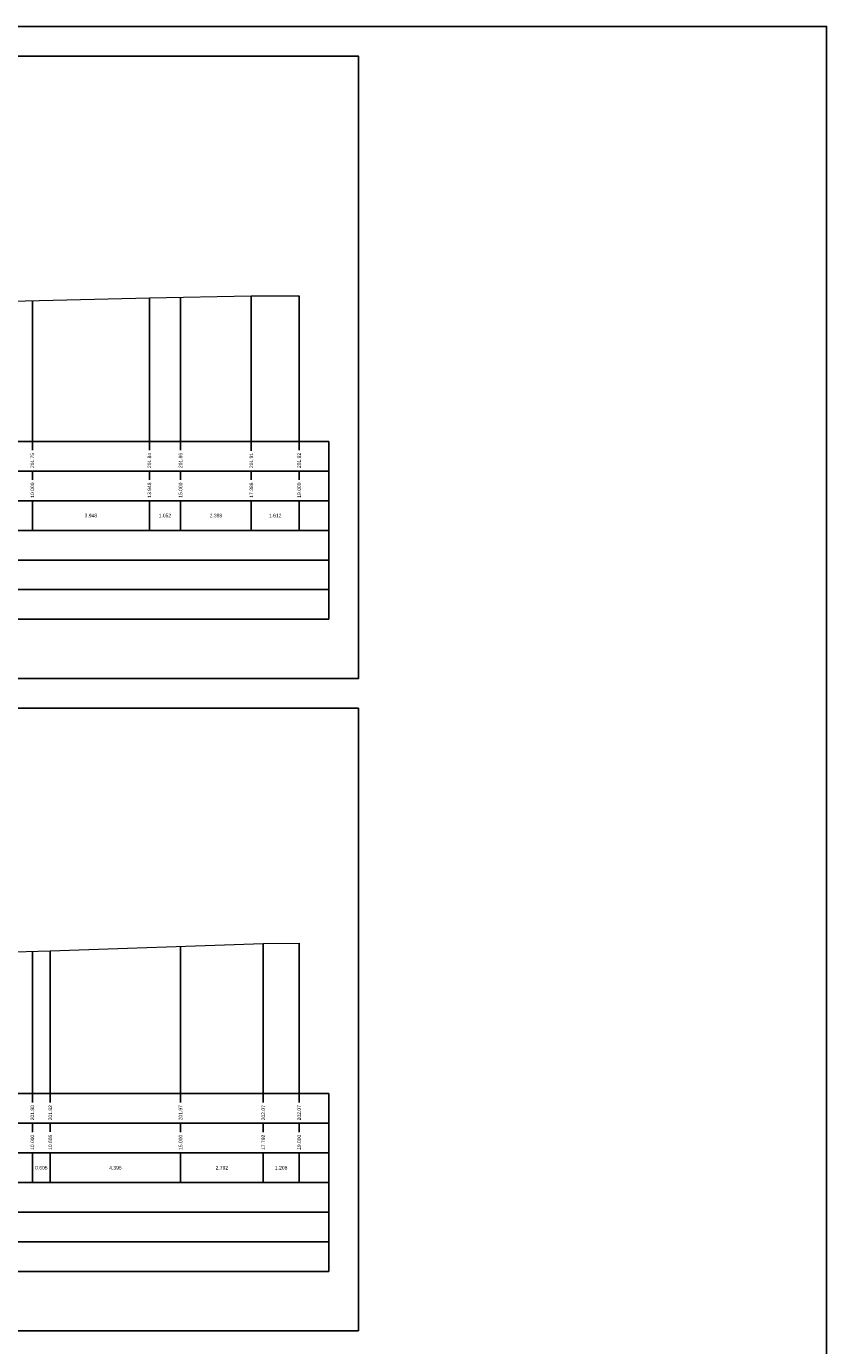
# Model space of a CAD drawing. Extents: x 1616800 to 1632437, y 2248456 to 2251974.
# Tile 373 of 399: x 1624979 to 1625249, y 2250229 to 2250674. Entities that reach past the tile are written whole.
import ezdxf
from ezdxf.enums import TextEntityAlignment as Align

# ---------------------------------------------------------------- set-up
doc = ezdxf.new("R2010")
doc.units = 0
doc.header["$LTSCALE"] = 2
for name, color, linetype in [('X-PAP-PL_PT_1_Construction', 7, 'CONTINUOUS'), ('X-PAP-PL_PT_1_MiseEnPage', 7, 'CONTINUOUS'), ('X-PAP-PL_PT_1_Rappel', 7, 'CONTINUOUS'), ('X-PAP-PL_PT_1_Textes', 7, 'CONTINUOUS'), ('X-PAP-PL_PT_1_TN', 7, 'CONTINUOUS')]:
    doc.layers.add(name, color=color, linetype=linetype)
doc.styles.add('ARIAL-GRAS', font='arial.ttf')

msp = doc.modelspace()

# ---------------------------------------------------------------- linework, layer by layer
at = {"layer": 'X-PAP-PL_PT_1_Construction'}
for p, q in [((1624625.528, 2250534.0711), (1625080.528, 2250534.0711)), ((1625080.528, 2250474.0711), (1625080.528, 2250534.0711)), ((1625080.528, 2250524.0711), (1624625.528, 2250524.0711)), ((1625080.528, 2250514.0711), (1624625.528, 2250514.0711)), ((1625080.528, 2250504.0711), (1624625.528, 2250504.0711)), ((1625080.528, 2250494.0711), (1624625.528, 2250494.0711)), ((1625080.528, 2250484.0711), (1624625.528, 2250484.0711)), ((1624625.528, 2250474.0711), (1625080.528, 2250474.0711)), ((1624625.528, 2250314.0711), (1625080.528, 2250314.0711)), ((1625080.528, 2250254.0711), (1625080.528, 2250314.0711)), ((1625080.528, 2250304.0711), (1624625.528, 2250304.0711)), ((1625080.528, 2250294.0711), (1624625.528, 2250294.0711)), ((1625080.528, 2250284.0711), (1624625.528, 2250284.0711)), ((1625080.528, 2250274.0711), (1624625.528, 2250274.0711)), ((1625080.528, 2250264.0711), (1624625.528, 2250264.0711)), ((1624625.528, 2250254.0711), (1625080.528, 2250254.0711))]:
    msp.add_line(p, q, dxfattribs=at)
at = {"layer": 'X-PAP-PL_PT_1_Construction', "color": 95}
for p, q in [((1624980.528, 2250531.1314), (1624980.528, 2250534.0711)), ((1625020.008, 2250531.1175), (1625020.008, 2250534.0711)), ((1625030.528, 2250531.1216), (1625030.528, 2250534.0711)), ((1625054.4084, 2250530.8907), (1625054.4084, 2250534.0711)), ((1625070.528, 2250531.1101), (1625070.528, 2250534.0711)), ((1624980.528, 2250521.1183), (1624980.528, 2250524.0711)), ((1625020.008, 2250521.1248), (1625020.008, 2250524.0711)), ((1625030.528, 2250521.1183), (1625030.528, 2250524.0711)), ((1625054.4084, 2250521.1248), (1625054.4084, 2250524.0711)), ((1625070.528, 2250521.1183), (1625070.528, 2250524.0711)), ((1624980.528, 2250504.0711), (1624980.528, 2250514.0711)), ((1625020.008, 2250504.0711), (1625020.008, 2250514.0711)), ((1625030.528, 2250504.0711), (1625030.528, 2250514.0711)), ((1625054.4084, 2250504.0711), (1625054.4084, 2250514.0711)), ((1625070.528, 2250504.0711), (1625070.528, 2250514.0711)), ((1624980.528, 2250311.1183), (1624980.528, 2250314.0711)), ((1624986.5741, 2250311.1101), (1624986.5741, 2250314.0711)), ((1625030.528, 2250311.1224), (1625030.528, 2250314.0711)), ((1625058.4473, 2250311.1224), (1625058.4473, 2250314.0711)), ((1625070.528, 2250311.1224), (1625070.528, 2250314.0711)), ((1624980.528, 2250301.1183), (1624980.528, 2250304.0711)), ((1624986.5741, 2250301.1314), (1624986.5741, 2250304.0711)), ((1625030.528, 2250301.1183), (1625030.528, 2250304.0711)), ((1625058.4473, 2250301.1101), (1625058.4473, 2250304.0711)), ((1625070.528, 2250301.1183), (1625070.528, 2250304.0711)), ((1624980.528, 2250284.0711), (1624980.528, 2250294.0711)), ((1624986.5741, 2250284.0711), (1624986.5741, 2250294.0711)), ((1625030.528, 2250284.0711), (1625030.528, 2250294.0711)), ((1625058.4473, 2250284.0711), (1625058.4473, 2250294.0711)), ((1625070.528, 2250284.0711), (1625070.528, 2250294.0711))]:
    msp.add_line(p, q, dxfattribs=at)
at = {"layer": 'X-PAP-PL_PT_1_Construction', "flags": 128}
for points in [[(1624585.528, 2250664.0711), (1625090.528, 2250664.0711), (1625090.528, 2250454.0711), (1624585.528, 2250454.0711)], [(1624585.528, 2250444.0711), (1625090.528, 2250444.0711), (1625090.528, 2250234.0711), (1624585.528, 2250234.0711)]]:
    msp.add_lwpolyline(points, close=True, dxfattribs=at)
at = {"layer": 'X-PAP-PL_PT_1_MiseEnPage', "flags": 128}
msp.add_lwpolyline([(1624060.528, 2250674.0711), (1625248.528, 2250674.0711), (1625248.528, 2249834.0711), (1624060.528, 2249834.0711)], close=True, dxfattribs=at)
at = {"layer": 'X-PAP-PL_PT_1_Rappel', "color": 95, "linetype": 'Continuous'}
for p, q in [((1625054.4084, 2250534.0711), (1625054.4084, 2250583.1297)), ((1625070.528, 2250534.0711), (1625070.528, 2250583.2363)), ((1624980.528, 2250534.0711), (1624980.528, 2250581.5698)), ((1625020.008, 2250534.0711), (1625020.008, 2250582.5062)), ((1625030.528, 2250534.0711), (1625030.528, 2250582.6969)), ((1624980.528, 2250314.0711), (1624980.528, 2250362.1012)), ((1624986.5741, 2250314.0711), (1624986.5741, 2250362.2804)), ((1625030.528, 2250314.0711), (1625030.528, 2250363.7895)), ((1625058.4473, 2250314.0711), (1625058.4473, 2250364.7481)), ((1625070.528, 2250314.0711), (1625070.528, 2250364.8022))]:
    msp.add_line(p, q, dxfattribs=at)
at = {"layer": 'X-PAP-PL_PT_1_TN', "color": 95, "linetype": 'Continuous', "lineweight": 0, "flags": 128}
for points in [[(1624705.528, 2250579.1832), (1624783.2246, 2250579.6049), (1624843.0542, 2250573.6604), (1624864.3806, 2250571.0577), (1624880.528, 2250573.7284), (1624880.528, 2250573.7284), (1624909.0509, 2250578.4458), (1624916.5862, 2250579.6576), (1624964.1734, 2250581.1819), (1625020.008, 2250582.5062), (1625054.4084, 2250583.1297), (1625070.528, 2250583.2363)], [(1624705.528, 2250360.8686), (1624768.1482, 2250360.9209), (1624797.1618, 2250361.1779), (1624836.5067, 2250361.123), (1624880.528, 2250360.7194), (1624880.528, 2250360.7194), (1624885.2483, 2250360.6761), (1624897.0979, 2250360.3824), (1624904.1487, 2250360.3446), (1624911.5069, 2250358.5675), (1624920.3359, 2250356.9526), (1624928.4175, 2250359.1243), (1624938.2151, 2250360.8468), (1624986.5741, 2250362.2804), (1625058.4473, 2250364.7481), (1625070.528, 2250364.8022)]]:
    msp.add_lwpolyline(points, dxfattribs=at)

# ---------------------------------------------------------------- texts
at = {"layer": 'X-PAP-PL_PT_1_Textes', "color": 7, "style": 'ARIAL-GRAS'}
for s, p in [('201.75', (1624980.528, 2250525.0711)), ('201.84', (1625020.008, 2250525.0711)), ('201.86', (1625030.528, 2250525.0711)), ('201.91', (1625054.4084, 2250525.0711)), ('201.92', (1625070.528, 2250525.0711)), ('10.000', (1624980.528, 2250515.0711)), ('13.948', (1625020.008, 2250515.0711)), ('15.000', (1625030.528, 2250515.0711)), ('17.388', (1625054.4084, 2250515.0711)), ('19.000', (1625070.528, 2250515.0711)), ('201.80', (1624980.528, 2250305.0711)), ('201.82', (1624986.5741, 2250305.0711)), ('201.97', (1625030.528, 2250305.0711)), ('202.07', (1625058.4473, 2250305.0711)), ('202.07', (1625070.528, 2250305.0711)), ('10.000', (1624980.528, 2250295.0711)), ('10.605', (1624986.5741, 2250295.0711)), ('15.000', (1625030.528, 2250295.0711)), ('17.792', (1625058.4473, 2250295.0711)), ('19.000', (1625070.528, 2250295.0711))]:
    msp.add_text(s, height=1.2, rotation=90, dxfattribs=at).set_placement(p, align=Align.MIDDLE_LEFT)
for s, p in [('3.948', (1625000.268, 2250509.0711)), ('1.052', (1625025.268, 2250509.0711)), ('2.388', (1625042.4682, 2250509.0711)), ('1.612', (1625062.4682, 2250509.0711)), ('0.605', (1624983.551, 2250289.0711)), ('4.395', (1625008.551, 2250289.0711)), ('2.792', (1625044.4876, 2250289.0711)), ('1.208', (1625064.4876, 2250289.0711))]:
    msp.add_text(s, height=1.2, dxfattribs=at).set_placement(p, align=Align.MIDDLE_CENTER)

doc.saveas('drawing.dxf')
